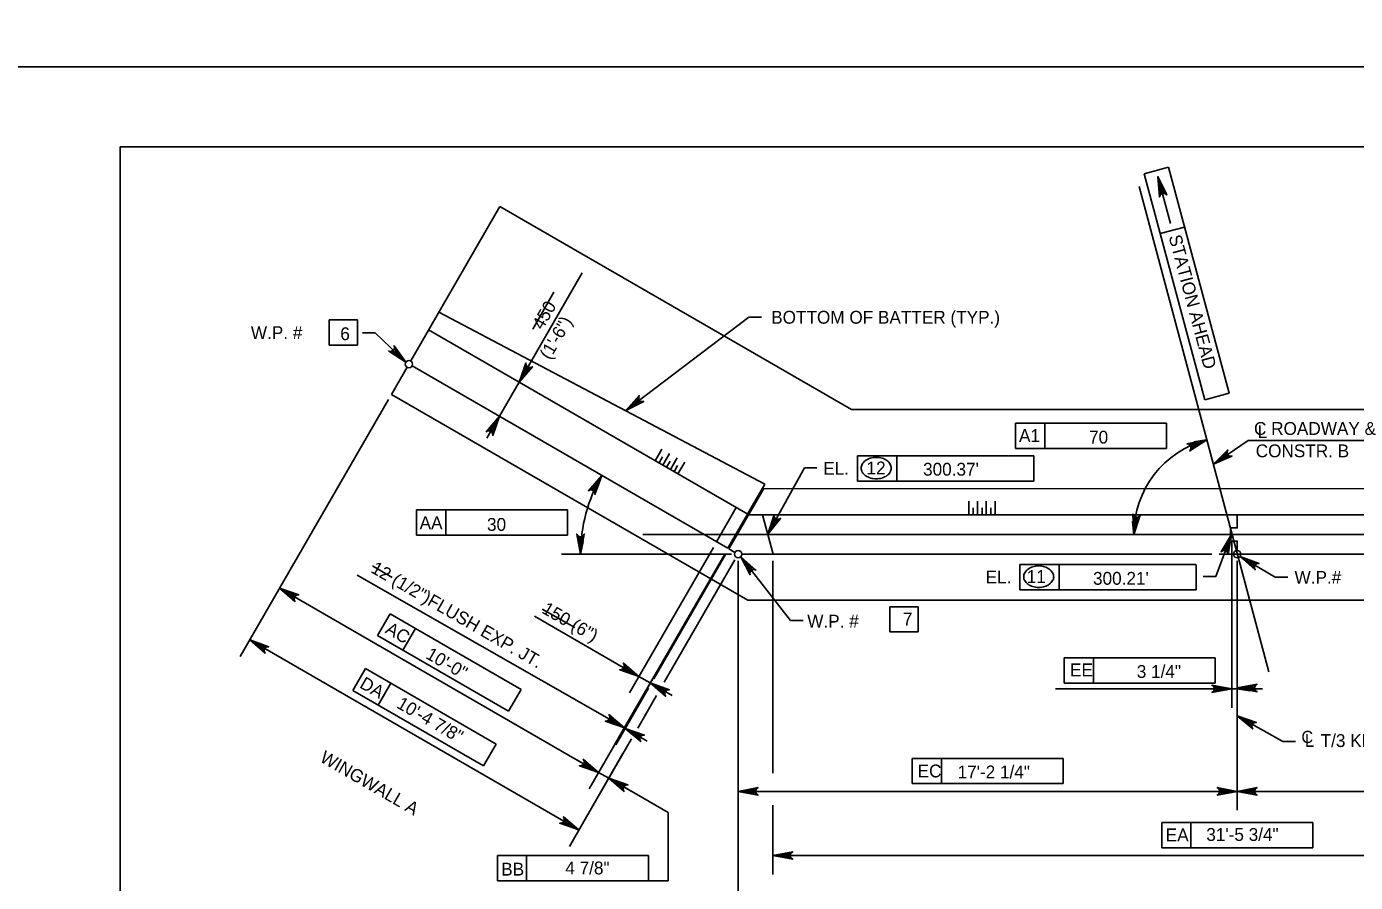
# Model space of a CAD drawing. Extents: x 179 to 454, y -271 to 54.
# Drawn here: x 244.62 to 257.05, y -29.63 to -21.62 of the extents above; entities that cross this region are included whole.
import ezdxf

# ---------------------------------------------------------------- set-up
doc = ezdxf.new("R2010")
doc.units = 0
for name, color, linetype in [('Level 1', 7, 'Continuous'), ('Level 10', 7, 'Continuous'), ('Level 11', 7, 'Continuous'), ('Level 2', 7, 'Continuous'), ('Level 3', 7, 'Continuous'), ('Level 41', 7, 'Continuous'), ('Level 63', 7, 'Continuous')]:
    doc.layers.add(name, color=color, linetype=linetype)

msp = doc.modelspace()

# ---------------------------------------------------------------- linework, layer by layer
at = {"layer": 'Level 1'}
msp.add_lwpolyline([(245.497, -43.25), (276.997, -43.25), (276.997, -22.75), (245.497, -22.75)], close=True, dxfattribs=at)
at = {"layer": 'Level 10'}
for p, q in [((248.214, -24.751), (249.048, -23.307)), ((252.334, -25.204), (249.048, -23.307)), ((251.526, -25.904), (248.477, -24.295)), ((251.365, -26.184), (248.381, -24.461)), ((248.033, -25.065), (248.18, -24.81)), ((251.18, -26.503), (248.226, -24.798)), ((251.364, -26.988), (248.033, -25.065)), ((252.334, -25.204), (259.304, -25.204)), ((251.526, -25.904), (251.18, -26.503)), ((251.514, -25.945), (251.189, -26.508)), ((260.161, -25.948), (251.514, -25.945)), ((251.258, -26.122), (251.074, -26.442)), ((251.374, -26.189), (260.3, -26.189)), ((251.503, -26.189), (251.602, -26.558)), ((250.383, -26.373), (260.991, -26.373)), ((251.245, -26.541), (251.189, -26.508)), ((251.309, -26.558), (255.705, -26.558)), ((251.398, -26.558), (251.309, -26.558)), ((255.773, -26.558), (260.371, -26.558)), ((251.364, -26.988), (260.151, -26.988))]:
    msp.add_line(p, q, dxfattribs=at)
at = {"layer": 'Level 11'}
msp.add_line((256.236, -27.658), (255.025, -23.119), dxfattribs=at)
at = {"layer": 'Level 2'}
for p, q in [((250.499, -25.684), (250.562, -25.575)), ((250.535, -25.704), (250.567, -25.648)), ((250.57, -25.725), (250.633, -25.616)), ((250.606, -25.745), (250.638, -25.689)), ((250.641, -25.766), (250.704, -25.656)), ((250.712, -25.807), (250.775, -25.697)), ((250.677, -25.787), (250.709, -25.73)), ((253.431, -26.189), (253.431, -26.062)), ((253.513, -26.189), (253.513, -26.062)), ((253.595, -26.189), (253.595, -26.062)), ((253.678, -26.189), (253.678, -26.062)), ((253.472, -26.189), (253.472, -26.124)), ((253.555, -26.189), (253.555, -26.124)), ((253.637, -26.189), (253.637, -26.124))]:
    msp.add_line(p, q, dxfattribs=at)
msp.add_lwpolyline([(255.941, -26.189), (255.941, -26.312), (255.879, -26.312), (255.879, -26.435), (255.941, -26.435), (255.941, -26.517)], dxfattribs=at)
at = {"layer": 'Level 3'}
for p, q in [((255.299, -22.941), (255.071, -23.002)), ((255.865, -25.053), (255.299, -22.941)), ((255.071, -23.002), (255.637, -25.114)), ((255.318, -23.465), (255.2, -23.028)), ((255.221, -23.56), (255.449, -23.499)), ((249.228, -24.95), (249.818, -23.928)), ((250.224, -25.216), (251.374, -24.343)), ((251.374, -24.343), (251.494, -24.343)), ((247.452, -24.604), (247.452, -24.367)), ((247.452, -24.367), (247.715, -24.367)), ((247.715, -24.604), (247.715, -24.367)), ((247.882, -24.489), (247.763, -24.489)), ((248.168, -24.763), (247.882, -24.489)), ((247.715, -24.604), (247.452, -24.604)), ((249.043, -25.269), (249.228, -24.95)), ((255.637, -25.114), (255.865, -25.053)), ((248.005, -25.113), (246.898, -27.03)), ((249.043, -25.269), (248.925, -25.474)), ((253.869, -25.332), (254.143, -25.332)), ((253.869, -25.569), (253.869, -25.332)), ((254.143, -25.569), (254.143, -25.332)), ((254.143, -25.332), (255.281, -25.332)), ((255.281, -25.332), (255.281, -25.569)), ((255.281, -25.569), (253.869, -25.569)), ((255.718, -25.715), (256.045, -25.496)), ((256.045, -25.496), (257.337, -25.496)), ((252.391, -25.64), (252.758, -25.64)), ((252.391, -25.876), (252.391, -25.64)), ((252.758, -25.876), (252.758, -25.64)), ((252.758, -25.64), (254.039, -25.64)), ((254.039, -25.64), (254.039, -25.876)), ((251.551, -26.37), (251.894, -25.751)), ((251.894, -25.751), (252.012, -25.751)), ((254.039, -25.876), (252.391, -25.876)), ((248.268, -26.143), (248.542, -26.143)), ((248.268, -26.379), (248.268, -26.143)), ((248.542, -26.379), (248.542, -26.143)), ((248.542, -26.143), (249.68, -26.143)), ((249.68, -26.143), (249.68, -26.379)), ((249.68, -26.379), (248.268, -26.379)), ((255.888, -26.373), (255.741, -26.766)), ((255.891, -26.435), (255.891, -27.995)), ((251.213, -26.558), (249.624, -26.558)), ((251.149, -26.557), (249.882, -28.752)), ((251.149, -26.557), (250.123, -28.335)), ((251.043, -26.495), (250.258, -27.854)), ((251.149, -26.557), (250.365, -27.916)), ((251.158, -26.562), (250.488, -27.723)), ((251.299, -26.582), (251.766, -27.179)), ((255.968, -26.579), (256.297, -26.774)), ((247.12, -26.646), (246.619, -27.514)), ((251.244, -26.611), (250.583, -27.756)), ((251.275, -26.619), (251.275, -28.953)), ((251.599, -26.619), (251.599, -28.606)), ((253.91, -26.891), (253.91, -26.655)), ((253.91, -26.655), (254.277, -26.655)), ((254.277, -26.891), (254.277, -26.655)), ((254.277, -26.655), (255.554, -26.655)), ((255.558, -26.655), (255.558, -26.891)), ((255.941, -26.619), (255.941, -28.953)), ((250.007, -28.063), (247.714, -26.755)), ((255.741, -26.766), (255.623, -26.766)), ((256.297, -26.774), (256.415, -26.774)), ((246.987, -26.876), (249.97, -28.599)), ((255.558, -26.891), (253.91, -26.891)), ((252.694, -27.049), (252.958, -27.049)), ((252.694, -27.285), (252.694, -27.049)), ((252.958, -27.285), (252.958, -27.049)), ((247.904, -27.32), (248.022, -27.116)), ((248.022, -27.116), (248.259, -27.253)), ((250.142, -27.583), (249.372, -27.138)), ((251.766, -27.179), (251.884, -27.179)), ((249.127, -28.026), (247.904, -27.32)), ((248.141, -27.457), (248.259, -27.253)), ((248.259, -27.253), (249.245, -27.822)), ((252.958, -27.285), (252.694, -27.285)), ((246.708, -27.36), (249.786, -29.137)), ((254.322, -27.527), (254.596, -27.527)), ((254.322, -27.763), (254.322, -27.527)), ((254.596, -27.763), (254.596, -27.527)), ((254.596, -27.527), (255.734, -27.527)), ((255.734, -27.527), (255.734, -27.763)), ((247.672, -27.832), (247.79, -27.627)), ((247.79, -27.627), (248.027, -27.764)), ((250.244, -27.642), (250.142, -27.583)), ((250.453, -27.762), (250.347, -27.701)), ((247.909, -27.969), (248.027, -27.764)), ((248.027, -27.764), (249.013, -28.333)), ((249.245, -27.822), (249.127, -28.026)), ((250.437, -27.811), (250.132, -28.34)), ((250.556, -27.821), (250.658, -27.88)), ((255.655, -27.818), (254.243, -27.818)), ((255.734, -27.763), (254.322, -27.763)), ((255.773, -27.818), (255.655, -27.818)), ((255.941, -27.818), (255.891, -27.818)), ((256.059, -27.818), (256.177, -27.818)), ((248.895, -28.538), (247.672, -27.832)), ((250.512, -27.879), (250.336, -28.184)), ((250.109, -28.123), (250.007, -28.063)), ((255.941, -28.071), (256.367, -28.309)), ((250.22, -28.187), (250.211, -28.182)), ((251.275, -28.18), (251.275, -30.129)), ((250.278, -28.284), (249.976, -28.807)), ((250.322, -28.246), (250.425, -28.305)), ((256.367, -28.309), (256.485, -28.309)), ((249.013, -28.333), (248.895, -28.538)), ((250.198, -28.423), (249.697, -29.29)), ((249.868, -28.54), (249.766, -28.48)), ((252.902, -28.467), (253.175, -28.467)), ((252.902, -28.703), (252.902, -28.467)), ((253.175, -28.703), (253.175, -28.467)), ((253.175, -28.467), (254.314, -28.467)), ((254.314, -28.467), (254.314, -28.703)), ((249.97, -28.599), (250.065, -28.653)), ((250.065, -28.653), (250.62, -28.973)), ((250.167, -28.712), (250.269, -28.771)), ((255.823, -28.776), (251.275, -28.776)), ((254.314, -28.703), (252.902, -28.703)), ((260.405, -28.776), (256.059, -28.776)), ((251.599, -28.905), (251.599, -29.553)), ((250.62, -28.973), (250.62, -29.612)), ((255.235, -29.066), (255.508, -29.066)), ((255.235, -29.303), (255.235, -29.066)), ((255.508, -29.303), (255.508, -29.066)), ((255.508, -29.066), (256.647, -29.066)), ((256.647, -29.066), (256.647, -29.303)), ((256.647, -29.303), (255.235, -29.303)), ((249.024, -29.375), (249.297, -29.375)), ((249.024, -29.612), (249.024, -29.375)), ((249.297, -29.612), (249.297, -29.375)), ((249.297, -29.375), (250.436, -29.375)), ((250.436, -29.375), (250.436, -29.612)), ((260.282, -29.376), (251.599, -29.376)), ((250.436, -29.612), (249.024, -29.612)), ((250.62, -29.612), (250.436, -29.612))]:
    msp.add_line(p, q, dxfattribs=at)
for points in [[(255.2, -23.028), (255.282, -23.199), (255.268, -23.188), (255.254, -23.183), (255.242, -23.185), (255.23, -23.19), (255.22, -23.2), (255.214, -23.217), (255.2, -23.028), (255.22, -23.2), (255.23, -23.19), (255.2, -23.028), (255.242, -23.185), (255.254, -23.183), (255.2, -23.028), (255.268, -23.188)], [(248.168, -24.763), (248.009, -24.659), (248.026, -24.662), (248.04, -24.658), (248.051, -24.65), (248.058, -24.64), (248.061, -24.626), (248.058, -24.609), (248.168, -24.763), (248.061, -24.626), (248.058, -24.64), (248.168, -24.763), (248.051, -24.65), (248.04, -24.658), (248.168, -24.763), (248.026, -24.662)], [(249.228, -24.95), (249.291, -24.771), (249.292, -24.788), (249.299, -24.801), (249.309, -24.809), (249.321, -24.813), (249.335, -24.813), (249.351, -24.806), (249.228, -24.95), (249.335, -24.813), (249.321, -24.813), (249.228, -24.95), (249.309, -24.809), (249.299, -24.801), (249.228, -24.95), (249.292, -24.788)], [(250.224, -25.216), (250.351, -25.076), (250.345, -25.092), (250.347, -25.107), (250.353, -25.118), (250.362, -25.127), (250.376, -25.132), (250.393, -25.132), (250.224, -25.216), (250.376, -25.132), (250.362, -25.127), (250.224, -25.216), (250.353, -25.118), (250.347, -25.107), (250.224, -25.216), (250.345, -25.092)], [(249.043, -25.269), (248.98, -25.448), (248.979, -25.431), (248.972, -25.418), (248.962, -25.41), (248.95, -25.406), (248.935, -25.406), (248.92, -25.413), (249.043, -25.269), (248.935, -25.406), (248.95, -25.406), (249.043, -25.269), (248.962, -25.41), (248.972, -25.418), (249.043, -25.269), (248.979, -25.431)], [(255.657, -25.488), (255.498, -25.592), (255.507, -25.577), (255.509, -25.563), (255.507, -25.551), (255.5, -25.54), (255.488, -25.531), (255.471, -25.527), (255.657, -25.488), (255.488, -25.531), (255.5, -25.54), (255.657, -25.488), (255.507, -25.551), (255.509, -25.563), (255.657, -25.488), (255.507, -25.577)], [(255.718, -25.715), (255.853, -25.583), (255.847, -25.599), (255.847, -25.614), (255.853, -25.625), (255.861, -25.634), (255.874, -25.641), (255.892, -25.641), (255.718, -25.715), (255.874, -25.641), (255.861, -25.634), (255.718, -25.715), (255.853, -25.625), (255.847, -25.614), (255.718, -25.715), (255.847, -25.599)], [(249.999, -25.821), (249.936, -26), (249.934, -25.983), (249.927, -25.97), (249.917, -25.962), (249.905, -25.957), (249.891, -25.958), (249.875, -25.965), (249.999, -25.821), (249.891, -25.958), (249.905, -25.957), (249.999, -25.821), (249.917, -25.962), (249.927, -25.97), (249.999, -25.821), (249.934, -25.983)], [(251.551, -26.37), (251.611, -26.191), (251.613, -26.208), (251.62, -26.22), (251.63, -26.228), (251.642, -26.232), (251.657, -26.232), (251.672, -26.224), (251.551, -26.37), (251.657, -26.232), (251.642, -26.232), (251.551, -26.37), (251.63, -26.228), (251.62, -26.22), (251.551, -26.37), (251.613, -26.208)], [(254.975, -26.374), (254.966, -26.184), (254.974, -26.2), (254.986, -26.209), (254.998, -26.213), (255.01, -26.213), (255.024, -26.207), (255.035, -26.194), (254.975, -26.374), (255.024, -26.207), (255.01, -26.213), (254.975, -26.374), (254.998, -26.213), (254.986, -26.209), (254.975, -26.374), (254.974, -26.2)], [(249.801, -26.558), (249.766, -26.371), (249.776, -26.386), (249.789, -26.393), (249.801, -26.395), (249.814, -26.393), (249.826, -26.386), (249.836, -26.371), (249.801, -26.558), (249.826, -26.386), (249.814, -26.393), (249.801, -26.558), (249.801, -26.395), (249.789, -26.393), (249.801, -26.558), (249.776, -26.386)], [(255.888, -26.373), (255.856, -26.56), (255.851, -26.543), (255.842, -26.532), (255.831, -26.526), (255.819, -26.523), (255.804, -26.526), (255.79, -26.536), (255.888, -26.373), (255.804, -26.526), (255.819, -26.523), (255.888, -26.373), (255.831, -26.526), (255.842, -26.532), (255.888, -26.373), (255.851, -26.543)], [(251.299, -26.582), (251.441, -26.707), (251.425, -26.702), (251.41, -26.704), (251.399, -26.71), (251.391, -26.72), (251.385, -26.733), (251.386, -26.751), (251.299, -26.582), (251.385, -26.733), (251.391, -26.72), (251.299, -26.582), (251.399, -26.71), (251.41, -26.704), (251.299, -26.582), (251.425, -26.702)], [(255.968, -26.579), (256.146, -26.644), (256.128, -26.645), (256.116, -26.652), (256.108, -26.662), (256.103, -26.674), (256.103, -26.688), (256.11, -26.704), (255.968, -26.579), (256.103, -26.688), (256.103, -26.674), (255.968, -26.579), (256.108, -26.662), (256.116, -26.652), (255.968, -26.579), (256.128, -26.645)], [(246.987, -26.876), (247.166, -26.939), (247.149, -26.941), (247.136, -26.948), (247.128, -26.957), (247.123, -26.969), (247.124, -26.984), (247.131, -27), (246.987, -26.876), (247.124, -26.984), (247.123, -26.969), (246.987, -26.876), (247.128, -26.957), (247.136, -26.948), (246.987, -26.876), (247.149, -26.941)], [(246.708, -27.36), (246.887, -27.423), (246.869, -27.424), (246.856, -27.432), (246.848, -27.441), (246.844, -27.453), (246.844, -27.468), (246.852, -27.484), (246.708, -27.36), (246.844, -27.468), (246.844, -27.453), (246.708, -27.36), (246.848, -27.441), (246.856, -27.432), (246.708, -27.36), (246.869, -27.424)], [(250.347, -27.701), (250.168, -27.638), (250.185, -27.636), (250.198, -27.629), (250.206, -27.619), (250.21, -27.607), (250.21, -27.593), (250.203, -27.577), (250.347, -27.701), (250.21, -27.593), (250.21, -27.607), (250.347, -27.701), (250.206, -27.619), (250.198, -27.629), (250.347, -27.701), (250.185, -27.636)], [(250.453, -27.762), (250.632, -27.825), (250.615, -27.826), (250.602, -27.834), (250.594, -27.843), (250.59, -27.855), (250.59, -27.87), (250.597, -27.886), (250.453, -27.762), (250.59, -27.87), (250.59, -27.855), (250.453, -27.762), (250.594, -27.843), (250.602, -27.834), (250.453, -27.762), (250.615, -27.826)], [(255.891, -27.818), (255.705, -27.852), (255.719, -27.843), (255.726, -27.83), (255.729, -27.818), (255.726, -27.805), (255.719, -27.793), (255.705, -27.783), (255.891, -27.818), (255.719, -27.793), (255.726, -27.805), (255.891, -27.818), (255.729, -27.818), (255.726, -27.83), (255.891, -27.818), (255.719, -27.843)], [(255.941, -27.809), (256.127, -27.774), (256.113, -27.784), (256.105, -27.797), (256.103, -27.809), (256.105, -27.822), (256.113, -27.834), (256.127, -27.844), (255.941, -27.809), (256.113, -27.834), (256.105, -27.822), (255.941, -27.809), (256.103, -27.809), (256.105, -27.797), (255.941, -27.809), (256.113, -27.784)], [(250.211, -28.182), (250.032, -28.119), (250.05, -28.117), (250.062, -28.11), (250.07, -28.1), (250.075, -28.088), (250.075, -28.074), (250.067, -28.058), (250.211, -28.182), (250.075, -28.074), (250.075, -28.088), (250.211, -28.182), (250.07, -28.1), (250.062, -28.11), (250.211, -28.182), (250.05, -28.117)], [(255.941, -28.071), (256.12, -28.131), (256.103, -28.133), (256.09, -28.14), (256.082, -28.15), (256.078, -28.162), (256.079, -28.177), (256.086, -28.192), (255.941, -28.071), (256.079, -28.177), (256.078, -28.162), (255.941, -28.071), (256.082, -28.15), (256.09, -28.14), (255.941, -28.071), (256.103, -28.133)], [(250.22, -28.187), (250.399, -28.25), (250.382, -28.251), (250.369, -28.258), (250.361, -28.268), (250.356, -28.28), (250.357, -28.294), (250.364, -28.31), (250.22, -28.187), (250.357, -28.294), (250.356, -28.28), (250.22, -28.187), (250.361, -28.268), (250.369, -28.258), (250.22, -28.187), (250.382, -28.251)], [(249.97, -28.599), (249.791, -28.536), (249.809, -28.534), (249.822, -28.527), (249.83, -28.517), (249.834, -28.505), (249.834, -28.491), (249.826, -28.475), (249.97, -28.599), (249.834, -28.491), (249.834, -28.505), (249.97, -28.599), (249.83, -28.517), (249.822, -28.527), (249.97, -28.599), (249.809, -28.534)], [(250.065, -28.653), (250.244, -28.716), (250.226, -28.718), (250.214, -28.725), (250.206, -28.735), (250.201, -28.746), (250.201, -28.761), (250.209, -28.777), (250.065, -28.653), (250.201, -28.761), (250.201, -28.746), (250.065, -28.653), (250.206, -28.735), (250.214, -28.725), (250.065, -28.653), (250.226, -28.718)], [(251.275, -28.776), (251.461, -28.741), (251.447, -28.751), (251.439, -28.763), (251.437, -28.776), (251.439, -28.788), (251.447, -28.801), (251.461, -28.811), (251.275, -28.776), (251.447, -28.801), (251.439, -28.788), (251.275, -28.776), (251.437, -28.776), (251.439, -28.763), (251.275, -28.776), (251.447, -28.751)], [(255.941, -28.776), (255.754, -28.811), (255.769, -28.801), (255.776, -28.788), (255.778, -28.776), (255.776, -28.763), (255.769, -28.751), (255.754, -28.741), (255.941, -28.776), (255.769, -28.751), (255.776, -28.763), (255.941, -28.776), (255.778, -28.776), (255.776, -28.788), (255.941, -28.776), (255.769, -28.801)], [(255.941, -28.776), (256.127, -28.811), (256.113, -28.801), (256.105, -28.788), (256.103, -28.776), (256.105, -28.763), (256.113, -28.751), (256.127, -28.741), (255.941, -28.776), (256.113, -28.751), (256.105, -28.763), (255.941, -28.776), (256.103, -28.776), (256.105, -28.788), (255.941, -28.776), (256.113, -28.801)], [(249.786, -29.137), (249.607, -29.074), (249.624, -29.073), (249.637, -29.066), (249.645, -29.056), (249.649, -29.044), (249.649, -29.029), (249.642, -29.014), (249.786, -29.137), (249.649, -29.029), (249.649, -29.044), (249.786, -29.137), (249.645, -29.056), (249.637, -29.066), (249.786, -29.137), (249.624, -29.073)], [(251.599, -29.376), (251.786, -29.341), (251.772, -29.351), (251.764, -29.363), (251.762, -29.376), (251.764, -29.388), (251.772, -29.401), (251.786, -29.41), (251.599, -29.376), (251.772, -29.401), (251.764, -29.388), (251.599, -29.376), (251.762, -29.376), (251.764, -29.363), (251.599, -29.376), (251.772, -29.351)]]:
    msp.add_lwpolyline(points, dxfattribs=at)
for points in [[(248.096, -24.667), (248.069, -24.695), (248.168, -24.763)], [(249.27, -24.838), (249.304, -24.857), (249.228, -24.95)], [(250.34, -25.153), (250.315, -25.122), (250.232, -25.21)], [(248.967, -25.362), (249.001, -25.382), (249.043, -25.269)], [(255.549, -25.545), (255.536, -25.508), (255.654, -25.489)], [(255.805, -25.634), (255.826, -25.666), (255.717, -25.716)], [(249.926, -25.917), (249.961, -25.935), (249.999, -25.821)], [(251.59, -26.26), (251.624, -26.279), (251.55, -26.373)], [(254.963, -26.254), (255.002, -26.257), (254.975, -26.373)], [(249.826, -26.441), (249.786, -26.439), (249.801, -26.558)], [(255.865, -26.49), (255.829, -26.476), (255.891, -26.373)], [(251.356, -26.687), (251.387, -26.663), (251.299, -26.582)], [(256.079, -26.622), (256.059, -26.656), (255.968, -26.579)], [(247.099, -26.918), (247.079, -26.952), (246.987, -26.876)], [(246.82, -27.402), (246.8, -27.436), (246.708, -27.36)], [(250.254, -27.625), (250.235, -27.659), (250.347, -27.701)], [(250.565, -27.804), (250.546, -27.838), (250.453, -27.762)], [(255.773, -27.798), (255.773, -27.837), (255.891, -27.818)], [(256.059, -27.798), (256.059, -27.837), (255.941, -27.818)], [(256.044, -28.151), (256.062, -28.116), (255.949, -28.078)], [(250.119, -28.105), (250.099, -28.14), (250.211, -28.182)], [(250.332, -28.229), (250.312, -28.263), (250.22, -28.187)], [(249.878, -28.522), (249.858, -28.557), (249.97, -28.599)], [(250.177, -28.695), (250.157, -28.729), (250.065, -28.653)], [(251.393, -28.756), (251.393, -28.796), (251.275, -28.776)], [(255.823, -28.756), (255.823, -28.796), (255.941, -28.776)], [(256.059, -28.756), (256.059, -28.796), (255.941, -28.776)], [(249.693, -29.061), (249.673, -29.095), (249.786, -29.137)], [(251.718, -29.356), (251.718, -29.395), (251.599, -29.376)]]:
    msp.add_lwpolyline(points, close=True, dxfattribs=at)
for centre in [(248.197, -24.781), (251.275, -26.558), (255.941, -26.558)]:
    msp.add_circle(centre, 0.034, dxfattribs=at)
for centre, radius, start, end in [((255.891, -26.373), 0.916, 104.8205, 180.0009), ((252.499, -25.753), 0.0731, 149.9767, 180), ((252.531, -25.772), 0.11, 125.6316, 149.9767), ((252.552, -25.801), 0.146, 106.5358, 125.6316), ((252.566, -25.848), 0.195, 90, 106.5358), ((252.566, -25.848), 0.195, 73.4642, 90), ((252.58, -25.801), 0.146, 54.3684, 73.4642), ((252.601, -25.772), 0.11, 30.0233, 54.3684), ((252.633, -25.753), 0.0731, 0, 30.0233), ((251.275, -26.558), 1.473, 149.9988, 180), ((252.499, -25.753), 0.0731, 180, 210.0233), ((252.531, -25.735), 0.11, 210.0233, 234.3684), ((252.552, -25.705), 0.146, 234.3684, 253.4642), ((252.58, -25.705), 0.146, 286.5358, 305.6316), ((252.601, -25.735), 0.11, 305.6316, 329.9767), ((252.633, -25.753), 0.0731, 329.9767, 0), ((252.566, -25.659), 0.195, 253.4642, 270), ((252.566, -25.659), 0.195, 270, 286.5358), ((251.275, -26.558), 1.473, 174.95, 175.4061), ((254.05, -26.787), 0.11, 125.6316, 149.9767), ((254.071, -26.817), 0.146, 106.5358, 125.6316), ((254.085, -26.863), 0.195, 90, 106.5358), ((254.085, -26.863), 0.195, 73.4642, 90), ((254.099, -26.817), 0.146, 54.3684, 73.4642), ((254.12, -26.787), 0.11, 30.0233, 54.3684), ((254.018, -26.769), 0.0731, 149.9767, 180), ((254.018, -26.769), 0.0731, 180, 210.0233), ((254.05, -26.75), 0.11, 210.0233, 234.3684), ((254.12, -26.75), 0.11, 305.6316, 329.9767), ((254.152, -26.769), 0.0731, 0, 30.0233), ((254.152, -26.769), 0.0731, 329.9767, 0), ((254.071, -26.721), 0.146, 234.3684, 253.4642), ((254.085, -26.674), 0.195, 253.4642, 270), ((254.085, -26.674), 0.195, 270, 286.5358), ((254.099, -26.721), 0.146, 286.5358, 305.6316)]:
    msp.add_arc(centre, radius, start, end, dxfattribs=at)
at = {"layer": 'Level 41'}
for p, q in [((249.356, -24.453), (249.552, -24.108)), ((247.857, -26.666), (248.041, -26.776)), ((249.442, -27.072), (249.749, -27.244))]:
    msp.add_line(p, q, dxfattribs=at)
at = {"layer": 'Level 63'}
for points in [[(243.747, -22), (277.747, -22), (277.747, 0), (243.747, 0)], [(243.747, -44), (277.747, -44), (277.747, -22), (243.747, -22)]]:
    msp.add_lwpolyline(points, close=True, dxfattribs=at)

# ---------------------------------------------------------------- texts
at = {"layer": 'Level 3'}
for s, rotation, p in [('STATION AHEAD', 285, (255.299, -23.589)), ('450', 60, (249.446, -24.468)), ('(1\'-6")', 60, (249.515, -24.748)), ('12 (1/2")FLUSH EXP. JT.', 330, (247.832, -26.723)), ('150 (6")', 330, (249.431, -27.102)), ('AC', 330, (247.967, -27.289)), ('DA', 330.0005, (247.727, -27.801)), ('WINGWALL A', 330.0005, (247.355, -28.492))]:
    msp.add_text(s, height=0.12, rotation=rotation, dxfattribs=at).set_placement(p)
for s, height, p in [('BOTTOM OF BATTER (TYP.)', 0.12, (251.584, -24.403)), ('W.P. # ', 0.12, (246.719, -24.547)), ('C ROADWAY &', 0.12, (256.098, -25.443)), ('A1', 0.12, (253.901, -25.509)), ('L', 0.12, (256.133, -25.473)), ('CONSTR. B', 0.12, (256.114, -25.652)), ('EL.', 0.12, (252.07, -25.816)), ('12', 0.12, (252.475, -25.812)), ('AA', 0.12, (248.297, -26.325)), ('EL.', 0.12, (253.589, -26.832)), ('11', 0.12, (253.973, -26.827)), ('W.P.#', 0.12, (256.477, -26.835)), ('W.P. # ', 0.12, (251.921, -27.244)), ('EE', 0.12, (254.378, -27.7)), ('C', 0.114, (256.541, -28.324)), ('L', 0.12, (256.573, -28.36)), ('T/3 KEYED CONSTR. JOINT', 0.12, (256.721, -28.361)), ('EC', 0.12, (252.953, -28.645)), ('EA', 0.12, (255.273, -29.243)), ('BB', 0.12, (249.06, -29.563))]:
    msp.add_text(s, height=height, dxfattribs=at).set_placement(p)
at = {"layer": 'Level 41'}
for s, p in [('6', (247.555, -24.557)), ('70', (254.556, -25.524)), ("300.37'", (253.004, -25.824)), ('30', (248.927, -26.34)), ("300.21'", (254.593, -26.844)), ('7', (252.815, -27.225)), ('3 1/4"', (255.002, -27.715)), ('17\'-2 1/4"', (253.327, -28.654)), ('31\'-5 3/4"', (255.652, -29.239)), ('4 7/8"', (249.659, -29.552))]:
    msp.add_text(s, height=0.12, dxfattribs=at).set_placement(p)
for s, p in [('10\'-0"', (248.345, -27.526)), ('10\'-4 7/8"', (248.073, -27.988))]:
    msp.add_text(s, height=0.12, rotation=329.999, dxfattribs=at).set_placement(p)

doc.saveas('drawing.dxf')
